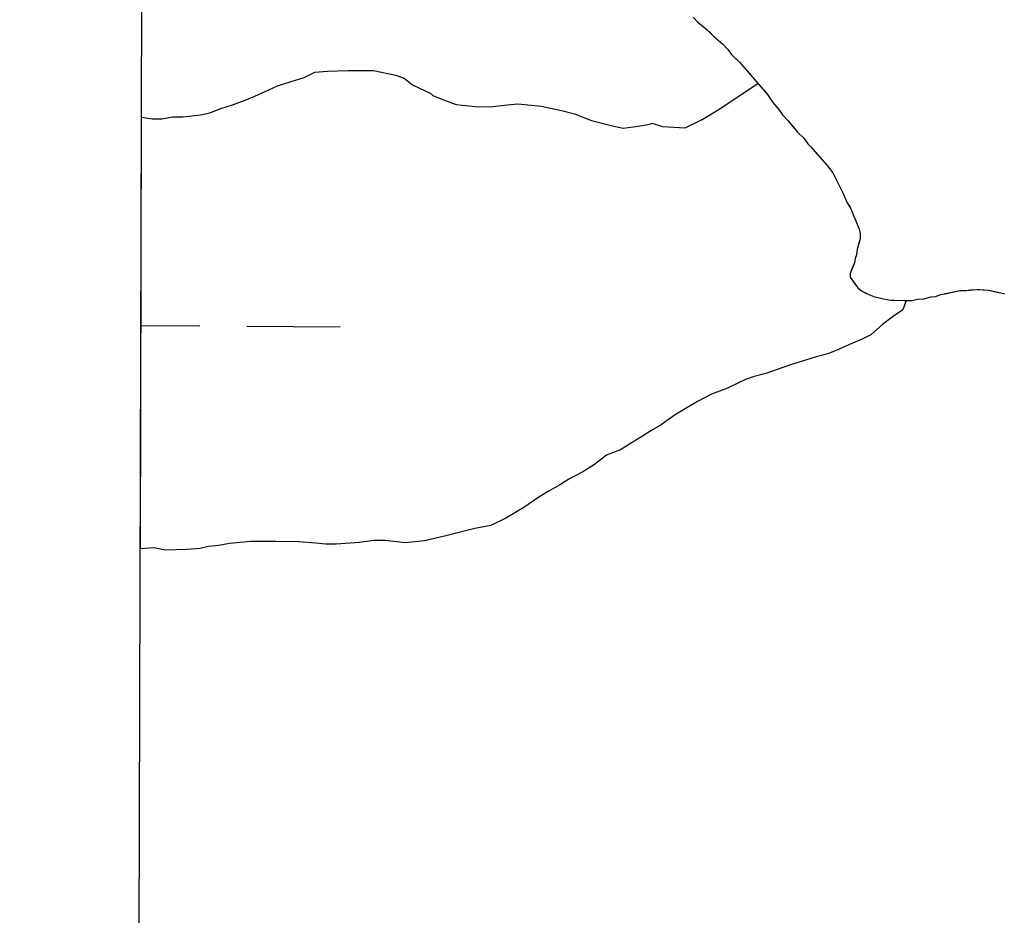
# Model space of a CAD drawing. Extents: x 3172231 to 3210228, y 940198 to 965780.
# Drawn here: x 3176486.7 to 3176821.7, y 959833.8 to 960140.8 of the extents above; entities that cross this region are included whole.
import ezdxf

# ---------------------------------------------------------------- set-up
doc = ezdxf.new("R2010")
doc.units = 0
for name, color, linetype in [('V-GRID-FRAM', 7, 'Continuous'), ('V-SITE-VEGE', 7, 'Continuous'), ('V-TOPO-SHOR', 7, 'Continuous'), ('V-WETL-SWMP', 7, 'Continuous')]:
    doc.layers.add(name, color=color, linetype=linetype)

msp = doc.modelspace()

# ---------------------------------------------------------------- linework, layer by layer
at = {"layer": 'V-GRID-FRAM'}
msp.add_lwpolyline([(3176539.592, 963919.479), (3207827.662, 963842.116), (3207790.623, 945652.442), (3176486.679, 945729.845), (3176539.592, 963919.479)], dxfattribs=at)
at = {"layer": 'V-SITE-VEGE'}
for p, q in [((3176527.656, 959816.348), (3176528.84, 960223.255)), ((3176717.426, 960141.602), (3176719.082, 960139.915)), ((3176719.082, 960139.915), (3176722.197, 960137.375)), ((3176722.197, 960137.375), (3176724.477, 960135.055)), ((3176724.477, 960135.055), (3176727.59, 960132.308)), ((3176727.59, 960132.308), (3176729.249, 960130.623)), ((3176729.249, 960130.623), (3176730.695, 960128.724)), ((3176730.695, 960128.724), (3176733.392, 960126.191)), ((3176733.392, 960126.191), (3176742.913, 960115.021)), ((3176742.913, 960115.021), (3176744.768, 960112.285)), ((3176744.768, 960112.285), (3176746.837, 960109.967)), ((3176746.837, 960109.967), (3176748.078, 960108.072)), ((3176748.078, 960108.072), (3176749.944, 960106.174)), ((3176749.944, 960106.174), (3176753.253, 960102.17)), ((3176753.253, 960102.17), (3176755.326, 960100.061)), ((3176755.326, 960100.061), (3176756.774, 960098.166)), ((3176756.774, 960098.166), (3176757.808, 960097.111)), ((3176757.808, 960097.111), (3176763.399, 960090.785)), ((3176763.399, 960090.785), (3176765.259, 960088.26)), ((3176765.259, 960088.26), (3176768.753, 960081.33)), ((3176768.753, 960081.33), (3176770.186, 960077.969)), ((3176770.186, 960077.969), (3176771.423, 960076.074)), ((3176771.423, 960076.074), (3176773.473, 960071.245)), ((3176773.473, 960071.245), (3176774.288, 960068.937)), ((3176774.288, 960068.937), (3176774.694, 960067.471)), ((3176774.694, 960067.471), (3176774.677, 960065.589)), ((3176774.677, 960065.589), (3176773.598, 960062.041)), ((3176773.598, 960062.041), (3176773.373, 960060.161)), ((3176772.722, 960057.45), (3176771.225, 960053.698)), ((3176772.945, 960058.91), (3176772.722, 960057.45)), ((3176773.373, 960060.161), (3176772.945, 960058.91)), ((3176771.225, 960053.698), (3176771.212, 960052.442)), ((3176771.212, 960052.442), (3176773.899, 960048.865)), ((3176773.899, 960048.865), (3176775.144, 960047.808)), ((3176775.144, 960047.808), (3176777.645, 960046.53)), ((3176802.321, 960046.518), (3176808.818, 960047.923)), ((3176808.818, 960047.923), (3176810.909, 960047.904)), ((3176810.909, 960047.904), (3176814.677, 960048.289)), ((3176814.677, 960048.289), (3176818.648, 960048.043)), ((3176818.648, 960048.043), (3176824.493, 960046.735)), ((3176777.645, 960046.53), (3176779.31, 960045.887)), ((3176779.31, 960045.887), (3176782.648, 960045.021)), ((3176782.648, 960045.021), (3176785.155, 960044.58)), ((3176785.155, 960044.58), (3176792.475, 960044.515)), ((3176792.475, 960044.515), (3176794.361, 960044.918)), ((3176794.361, 960044.918), (3176796.454, 960045.107)), ((3176796.454, 960045.107), (3176798.969, 960045.711)), ((3176798.969, 960045.711), (3176800.433, 960045.907)), ((3176800.433, 960045.907), (3176802.321, 960046.518))]:
    msp.add_line(p, q, dxfattribs=at)
at = {"layer": 'V-TOPO-SHOR'}
msp.add_lwpolyline([(3176717.426, 960141.602), (3176719.082, 960139.915), (3176720.33, 960138.858), (3176722.197, 960137.375), (3176723.234, 960136.32), (3176724.477, 960135.055), (3176727.59, 960132.308), (3176729.249, 960130.621), (3176730.695, 960128.724), (3176731.524, 960127.881), (3176733.392, 960126.191), (3176736.083, 960123.031), (3176738.358, 960120.291), (3176739.632, 960118.808), (3176739.806, 960118.605), (3176741.877, 960116.285), (3176742.913, 960115.021), (3176744.768, 960112.285), (3176746.839, 960109.967), (3176748.078, 960108.072), (3176749.944, 960106.174), (3176751.185, 960104.699), (3176753.253, 960102.17), (3176755.326, 960100.061), (3176756.774, 960098.166), (3176757.808, 960097.111), (3176759.051, 960095.635), (3176763.399, 960090.785), (3176764.226, 960089.732), (3176765.259, 960088.26), (3176768.753, 960081.327), (3176770.186, 960077.969), (3176771.218, 960076.494), (3176771.423, 960076.074), (3176773.473, 960071.245), (3176774.288, 960068.937), (3176774.694, 960067.471), (3176774.677, 960065.589), (3176774.03, 960063.502), (3176773.598, 960062.041), (3176773.373, 960060.161), (3176772.945, 960058.91), (3176772.722, 960057.45), (3176772.294, 960056.407), (3176771.653, 960054.74), (3176771.225, 960053.698), (3176771.212, 960052.442), (3176772.244, 960050.97), (3176773.899, 960048.865), (3176775.144, 960047.808), (3176776.394, 960047.169), (3176777.643, 960046.53), (3176779.31, 960045.887), (3176782.648, 960045.021), (3176785.155, 960044.58), (3176786.199, 960044.57), (3176789.757, 960044.539), (3176792.475, 960044.515), (3176794.361, 960044.916), (3176796.454, 960045.107), (3176798.969, 960045.711), (3176800.433, 960045.907), (3176802.321, 960046.518), (3176804.208, 960046.919), (3176808.818, 960047.923), (3176810.909, 960047.904), (3176812.375, 960048.101), (3176814.677, 960048.289), (3176815.723, 960048.281), (3176818.648, 960048.043), (3176821.57, 960047.39), (3176823.449, 960046.956)], dxfattribs=at)
at = {"layer": 'V-WETL-SWMP'}
for p, q in [((3176579.758, 960119.511), (3176584.151, 960120.931)), ((3176584.151, 960120.931), (3176587.817, 960122.724)), ((3176587.817, 960122.724), (3176592.201, 960123.049)), ((3176592.201, 960123.049), (3176599.139, 960123.352)), ((3176599.139, 960123.352), (3176602.789, 960123.319)), ((3176602.789, 960123.319), (3176607.899, 960123.274)), ((3176607.899, 960123.274), (3176615.55, 960121.745)), ((3176615.55, 960121.745), (3176618.461, 960120.624)), ((3176572.067, 960116.659), (3176575, 960118.093)), ((3176575, 960118.093), (3176579.758, 960119.511)), ((3176618.461, 960120.624), (3176621.361, 960118.408)), ((3176621.361, 960118.408), (3176627.54, 960115.432)), ((3176726.046, 960109.804), (3176739.633, 960118.808)), ((3176739.633, 960118.808), (3176739.807, 960118.605)), ((3176739.807, 960118.605), (3176741.877, 960116.285)), ((3176564.004, 960113.081), (3176567.302, 960114.512)), ((3176567.302, 960114.512), (3176572.067, 960116.659)), ((3176627.54, 960115.432), (3176628.263, 960114.696)), ((3176628.263, 960114.696), (3176631.9, 960113.203)), ((3176741.877, 960116.285), (3176742.912, 960115.021)), ((3176742.912, 960115.021), (3176744.769, 960112.286)), ((3176555.583, 960110.237), (3176559.976, 960111.658)), ((3176559.976, 960111.658), (3176564.004, 960113.081)), ((3176631.9, 960113.203), (3176636.267, 960111.704)), ((3176636.267, 960111.704), (3176642.83, 960110.915)), ((3176642.83, 960110.915), (3176647.94, 960110.869)), ((3176647.94, 960110.869), (3176653.787, 960111.547)), ((3176653.787, 960111.547), (3176657.44, 960111.879)), ((3176657.44, 960111.879), (3176665.463, 960111.077)), ((3176665.463, 960111.077), (3176672.385, 960109.555)), ((3176744.769, 960112.286), (3176746.84, 960109.967)), ((3176535.476, 960106.766), (3176539.132, 960107.464)), ((3176539.132, 960107.464), (3176542.782, 960107.431)), ((3176542.782, 960107.431), (3176548.629, 960108.109)), ((3176548.629, 960108.109), (3176551.92, 960108.809)), ((3176551.92, 960108.809), (3176555.583, 960110.237)), ((3176672.385, 960109.555), (3176676.755, 960108.421)), ((3176676.755, 960108.421), (3176682.576, 960106.178)), ((3176720.542, 960106.568), (3176726.046, 960109.804)), ((3176746.84, 960109.967), (3176748.078, 960108.073)), ((3176748.078, 960108.073), (3176749.943, 960106.174)), ((3176528.072, 959959.398), (3176528.503, 960107.321)), ((3176528.503, 960107.321), (3176532.191, 960106.796)), ((3176532.191, 960106.796), (3176535.476, 960106.766)), ((3176682.576, 960106.178), (3176689.859, 960104.288)), ((3176689.859, 960104.288), (3176693.503, 960103.525)), ((3176693.503, 960103.525), (3176698.619, 960104.209)), ((3176698.619, 960104.209), (3176702.641, 960104.903)), ((3176702.641, 960104.903), (3176703.374, 960105.262)), ((3176703.374, 960105.262), (3176707.014, 960104.134)), ((3176707.014, 960104.134), (3176714.676, 960103.701)), ((3176714.676, 960103.701), (3176720.542, 960106.568)), ((3176749.943, 960106.174), (3176751.185, 960104.699)), ((3176751.185, 960104.699), (3176753.254, 960102.171)), ((3176753.254, 960102.171), (3176755.326, 960100.061)), ((3176755.326, 960100.061), (3176756.773, 960098.166)), ((3176756.773, 960098.166), (3176757.809, 960097.111)), ((3176757.809, 960097.111), (3176759.051, 960095.635)), ((3176759.051, 960095.635), (3176763.4, 960090.786)), ((3176763.4, 960090.786), (3176764.227, 960089.733)), ((3176764.227, 960089.733), (3176765.259, 960088.26)), ((3176765.259, 960088.26), (3176768.753, 960081.327)), ((3176768.753, 960081.327), (3176770.187, 960077.968)), ((3176770.187, 960077.968), (3176771.219, 960076.494)), ((3176771.219, 960076.494), (3176771.424, 960076.074)), ((3176771.424, 960076.074), (3176773.473, 960071.246)), ((3176773.473, 960071.246), (3176774.288, 960068.938)), ((3176774.288, 960068.938), (3176774.694, 960067.47)), ((3176774.694, 960067.47), (3176774.677, 960065.588)), ((3176774.677, 960065.588), (3176774.031, 960063.502)), ((3176773.599, 960062.042), (3176773.373, 960060.162)), ((3176774.031, 960063.502), (3176773.599, 960062.042)), ((3176772.722, 960057.449), (3176772.294, 960056.407)), ((3176772.944, 960058.911), (3176772.722, 960057.449)), ((3176773.373, 960060.162), (3176772.944, 960058.911)), ((3176771.652, 960054.74), (3176771.224, 960053.698)), ((3176772.294, 960056.407), (3176771.652, 960054.74)), ((3176771.224, 960053.698), (3176771.213, 960052.443)), ((3176771.213, 960052.443), (3176772.245, 960050.97)), ((3176772.245, 960050.97), (3176773.899, 960048.864)), ((3176773.899, 960048.864), (3176775.145, 960047.807)), ((3176775.145, 960047.807), (3176776.394, 960047.168)), ((3176776.394, 960047.168), (3176777.643, 960046.529)), ((3176777.643, 960046.529), (3176779.311, 960045.887)), ((3176779.311, 960045.887), (3176782.649, 960045.021)), ((3176782.649, 960045.021), (3176785.155, 960044.58)), ((3176785.155, 960044.58), (3176786.2, 960044.57)), ((3176786.2, 960044.57), (3176789.756, 960044.539)), ((3176790.437, 960044.533), (3176789.311, 960041.339)), ((3176789.756, 960044.539), (3176790.437, 960044.533)), ((3176789.311, 960041.339), (3176785.639, 960038.817)), ((3176785.639, 960038.817), (3176782.331, 960036.292)), ((3176528.295, 960035.949), (3176548.5, 960035.812)), ((3176564.5, 960035.703), (3176596.499, 960035.485)), ((3176782.331, 960036.292), (3176778.283, 960032.679)), ((3176775.35, 960031.245), (3176772.052, 960029.814)), ((3176778.283, 960032.679), (3176775.35, 960031.245)), ((3176767.287, 960027.667), (3176763.624, 960026.239)), ((3176772.052, 960029.814), (3176767.287, 960027.667)), ((3176759.6, 960025.18), (3176753.743, 960023.408)), ((3176763.624, 960026.239), (3176759.6, 960025.18)), ((3176750.448, 960022.342), (3176742.392, 960019.494)), ((3176753.743, 960023.408), (3176750.448, 960022.342)), ((3176735.438, 960017.366), (3176729.207, 960014.502)), ((3176738.368, 960018.436), (3176735.438, 960017.366)), ((3176742.392, 960019.494), (3176738.368, 960018.436)), ((3176729.207, 960014.502), (3176723.712, 960012.362)), ((3176723.712, 960012.362), (3176718.944, 960009.85)), ((3176718.944, 960009.85), (3176711.605, 960005.535)), ((3176709.034, 960003.733), (3176706.462, 960001.931)), ((3176711.605, 960005.535), (3176709.034, 960003.733)), ((3176706.462, 960001.931), (3176703.526, 960000.132)), ((3176699.489, 959997.613), (3176696.553, 959995.814)), ((3176703.526, 960000.132), (3176699.489, 959997.613)), ((3176696.553, 959995.814), (3176692.515, 959993.295)), ((3176687.754, 959991.513), (3176683.709, 959988.264)), ((3176692.515, 959993.295), (3176687.754, 959991.513)), ((3176683.709, 959988.264), (3176679.671, 959985.745)), ((3176679.671, 959985.745), (3176674.904, 959983.232)), ((3176671.967, 959981.434), (3176667.564, 959978.918)), ((3176674.904, 959983.232), (3176671.967, 959981.434)), ((3176664.628, 959977.119), (3176659.485, 959973.515)), ((3176667.564, 959978.918), (3176664.628, 959977.119)), ((3176659.485, 959973.515), (3176653.248, 959969.92)), ((3176648.115, 959967.411), (3176642.63, 959966.365)), ((3176653.248, 959969.92), (3176648.115, 959967.411)), ((3176632.752, 959963.899), (3176625.436, 959962.14)), ((3176642.63, 959966.365), (3176632.752, 959963.899)), ((3176551.319, 959960.249), (3176548.392, 959959.545)), ((3176554.972, 959960.581), (3176551.319, 959960.249)), ((3176558.629, 959961.279), (3176554.972, 959960.581)), ((3176565.935, 959961.943), (3176558.629, 959961.279)), ((3176570.315, 959961.904), (3176565.935, 959961.943)), ((3176574.33, 959961.868), (3176570.315, 959961.904)), ((3176582.36, 959961.796), (3176574.33, 959961.868)), ((3176588.197, 959961.379), (3176582.36, 959961.796)), ((3176591.478, 959960.984), (3176588.197, 959961.379)), ((3176595.128, 959960.952), (3176591.478, 959960.984)), ((3176603.165, 959961.61), (3176595.128, 959960.952)), ((3176607.916, 959962.297), (3176603.165, 959961.61)), ((3176611.931, 959962.261), (3176607.916, 959962.297)), ((3176618.86, 959961.469), (3176611.931, 959962.261)), ((3176622.148, 959961.805), (3176618.86, 959961.469)), ((3176625.436, 959962.14), (3176622.148, 959961.805)), ((3176532.698, 959959.686), (3176528.072, 959959.398)), ((3176536.706, 959958.92), (3176532.698, 959959.686)), ((3176544.009, 959959.219), (3176536.706, 959958.92)), ((3176548.392, 959959.545), (3176544.009, 959959.219))]:
    msp.add_line(p, q, dxfattribs=at)

doc.saveas('drawing.dxf')
